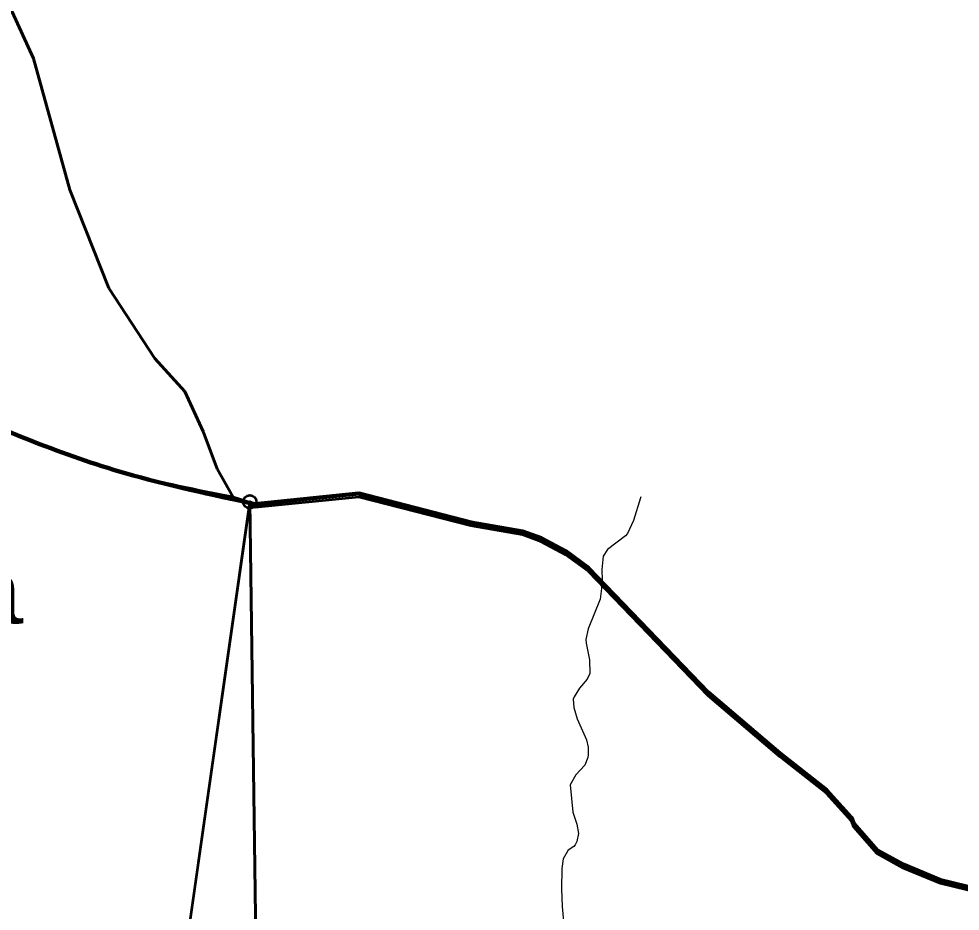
# Model space of a CAD drawing. Extents: x -1643653 to 4543381, y 1624270 to 13878484.
# Drawn here: x 717870 to 724990, y 8962061 to 8968811 of the extents above; entities that cross this region are included whole.
import ezdxf

# ---------------------------------------------------------------- set-up
doc = ezdxf.new("R2010")
doc.units = 0
doc.header["$LTSCALE"] = 200
doc.header["$PDMODE"] = 32
doc.header["$PDSIZE"] = 100
doc.linetypes.add('LONG_DASH_SHORT_DASH', pattern=[9.9, 6, -1.2, 1.5, -1.2])
for name, color, linetype, lineweight in [('1', 7, 'Continuous', 13), ('24', 7, 'Continuous', 25), ('26', 7, 'Continuous', 106), ('27', 7, 'Continuous', 53), ('28', 7, 'Continuous', 53), ('29', 7, 'Continuous', 13), ('7', 7, 'LONG_DASH_SHORT_DASH', 60)]:
    doc.layers.add(name, color=color, linetype=linetype, lineweight=lineweight)
doc.layers.add('63', color=7, linetype='Continuous')

msp = doc.modelspace()

# ---------------------------------------------------------------- linework, layer by layer
at = {"layer": '1', "lineweight": 25}
msp.add_spline([(814781, 9009175.5), (814787.2, 9009173.4), (814796.9, 9009173.4), (814799.4, 9009172.4), (814805.1, 9009174.5), (814805.6, 9009176.5), (814811.7, 9009179.5), (814811.7, 9009179.5), (814801.5, 9009181), (814790.7, 9009181.5), (814784.1, 9009183.1), (814777.4, 9009185.1), (814778.4, 9009175.5)], degree=3, dxfattribs=at)
at = {"layer": '24'}
msp.add_lwpolyline([(722575.5, 8965195.4), (722571, 8965187.9), (722519, 8965016.7), (722474.9, 8964918.2), (722459.2, 8964901.6), (722323.5, 8964797.9), (722290.5, 8964747.2), (722279.7, 8964646.8), (722281, 8964566), (722277.5, 8964502.2), (722266.5, 8964421.5), (722176.2, 8964195.9), (722157.5, 8964115.2), (722160.4, 8964087.6), (722187, 8963962.1), (722189.1, 8963859.1), (722167.7, 8963817.5), (722110.5, 8963747.7), (722070.3, 8963681.7), (722063.8, 8963664.4), (722068.1, 8963601.1), (722094, 8963516.1), (722162.6, 8963358.1), (722176.2, 8963303.1), (722177, 8963244), (722173.6, 8963223), (722150.4, 8963167.1), (722082.2, 8963092.3), (722039.2, 8963018), (722060.5, 8962810.2), (722090.5, 8962720.7), (722103.1, 8962648.5), (722089.6, 8962588.8), (722078.8, 8962562.8), (722066.8, 8962550.6), (722025.2, 8962521.8), (721986.8, 8962458), (721978, 8962385), (721975.3, 8962231.7), (721979, 8962096), (721995.3, 8961934.2)], dxfattribs=at)
at = {"layer": '26'}
msp.add_line((719615.4, 8965150.3), (719658.3, 8965140.1), dxfattribs=at)
msp.add_lwpolyline([(719658.3, 8965140.1), (720442, 8965220.3), (721288, 8965002.1), (721680.5, 8964933.5), (721820.1, 8964881.9), (722005.8, 8964784.1), (722178.5, 8964657), (723083.4, 8963715.2), (723625.8, 8963254.3), (723977.8, 8962977.1), (724168.2, 8962768.7), (724186.8, 8962722.9), (724359.5, 8962523.2), (724559.4, 8962414.2), (724841.1, 8962296.1), (725141, 8962223.5)], dxfattribs=at)
for points in [[(676174.9, 8960921), (676589.7, 8959851), (677298.5, 8959085), (677905.7, 8958370.4), (678108.1, 8958127.9), (678628.8, 8957871.5), (679175.3, 8957678.5), (679634.1, 8957740.2), (680271.7, 8957890.1), (680680.6, 8958130.1), (682556.7, 8958821.8), (683435.7, 8958881.7), (684580.7, 8958673.6), (685598.3, 8958453.2), (686374.5, 8958348.3), (687212.1, 8957836.1), (687682.2, 8957630.7), (688306.1, 8957615.5), (689591.9, 8957533.9), (690585.7, 8957606.1), (691389.1, 8957793.5), (691759.3, 8957957.3), (692919.9, 8958245), (693572, 8958700.2), (694136.4, 8959422.7), (694705.3, 8960908.2), (694927.7, 8961937.4), (695327.4, 8962800.5), (695494.2, 8963028.7), (696954.2, 8966672.4), (698159, 8968028.2), (699003.1, 8968647.8), (699373.7, 8968875.2), (699705.8, 8969051.9), (700930.8, 8969479.2), (701631.8, 8969565.3), (702395, 8969409.6), (703157, 8969037.7), (703804.2, 8968640.8), (704732, 8968306.3), (704974.2, 8968343.5), (705432.6, 8968328.9), (706400.3, 8968312.2), (707482.9, 8968320.5), (708005.4, 8968381.9), (708718.3, 8968340.8), (709660.3, 8968260.6), (710627.7, 8968180.3), (711187.5, 8968089), (711873, 8967704.7), (712851.5, 8967319.2), (713361.3, 8967393.4), (714238.5, 8967122.7), (715674, 8966506.4), (716373.4, 8966312.8), (717313.4, 8965902), (718673.1, 8965375), (719658.3, 8965140.1)], [(691088.7, 8957705.7), (691389.1, 8957793.5), (691759.3, 8957957.3), (692919.9, 8958245), (693572, 8958700.2), (694136.4, 8959422.7), (694705.3, 8960908.2), (694927.7, 8961937.4), (695327.4, 8962800.5), (695494.2, 8963028.7), (696954.2, 8966672.4), (698159, 8968028.2), (699003.1, 8968647.8), (699373.7, 8968875.2), (699705.8, 8969051.9), (700930.8, 8969479.2), (701631.8, 8969565.3), (702395, 8969409.6), (703157, 8969037.7), (703804.2, 8968640.8), (704732, 8968306.3), (704974.2, 8968343.5), (705432.6, 8968328.9), (706400.3, 8968312.2), (707482.9, 8968320.5), (708005.4, 8968381.9), (708718.3, 8968340.8), (709660.3, 8968260.6), (710627.7, 8968180.3), (711187.5, 8968089), (711873, 8967704.7), (712851.5, 8967319.2), (713361.3, 8967393.4), (714238.5, 8967122.7), (715674, 8966506.4), (716373.4, 8966312.8), (717313.4, 8965902), (718673.1, 8965375), (719658.3, 8965140.1)]]:
    msp.add_spline(points, degree=3, dxfattribs=at)
at = {"layer": '27'}
for p in [(719617, 8965157.2), (719615.4, 8965150.3)]:
    msp.add_line(p, (718308.8, 8956018.9), dxfattribs=at)
for points in [[(724168.2, 8962768.7), (723977.8, 8962977.1), (723625.8, 8963254.3), (723083.4, 8963715.2), (722178.5, 8964657), (722005.8, 8964784.1), (721820.1, 8964881.9), (721680.5, 8964933.5), (721288, 8965002.1), (720442, 8965220.3), (719658.3, 8965140.1), (719617, 8965157.2)], [(727272.9, 8963654), (726984.4, 8963189.7), (726090.3, 8962454.2), (725788.6, 8962283.2), (725386.8, 8962222.5), (725141, 8962223.5), (724841.1, 8962296.1), (724559.4, 8962414.2), (724359.5, 8962523.2), (724186.8, 8962722.9), (724168.2, 8962768.7)]]:
    msp.add_lwpolyline(points, dxfattribs=at)
msp.add_spline([(712135.6, 8967581.5), (712851.5, 8967319.2), (713361.3, 8967393.4), (714238.5, 8967122.7), (715674, 8966506.4), (716373.4, 8966312.8), (717313.4, 8965902), (718673.1, 8965375), (719615.4, 8965150.3)], degree=3, dxfattribs=at)
at = {"layer": '28'}
msp.add_line((719617, 8965157.2), (719615.4, 8965150.3), dxfattribs=at)
for points in [[(724168.2, 8962768.7), (723977.8, 8962977.1), (723625.8, 8963254.3), (723083.4, 8963715.2), (722178.5, 8964657), (722005.8, 8964784.1), (721820.1, 8964881.9), (721680.5, 8964933.5), (721288, 8965002.1), (720442, 8965220.3), (719658.3, 8965140.1), (719617, 8965157.2), (719733.8, 8956684.8), (718518.3, 8956323.5), (718479.2, 8956316.1), (717946.5, 8956272)], [(724168.2, 8962742.5), (723977.8, 8962951), (723625.8, 8963228.1), (723083.4, 8963689.1), (722178.5, 8964630.8), (722005.8, 8964757.9), (721820.1, 8964855.8), (721680.5, 8964907.3), (721288, 8964975.9), (720442, 8965194.1), (719658.3, 8965114), (719617, 8965131.1), (719733.8, 8956658.7), (718518.3, 8956297.3), (718479.2, 8956290), (717946.5, 8956245.9)], [(717946.5, 8956272), (718479.2, 8956316.1), (718518.3, 8956323.5), (719733.8, 8956684.8), (719617, 8965157.2)], [(727272.9, 8963654), (726984.4, 8963189.7), (726090.3, 8962454.2), (725788.6, 8962283.2), (725386.8, 8962222.5), (725141, 8962223.5), (724841.1, 8962296.1), (724559.4, 8962414.2), (724359.5, 8962523.2), (724186.8, 8962722.9), (724168.2, 8962768.7)], [(727272.9, 8963627.9), (726984.4, 8963163.5), (726090.3, 8962428), (725788.6, 8962257), (725386.8, 8962196.3), (725141, 8962197.3), (724841.1, 8962270), (724559.4, 8962388), (724359.5, 8962497), (724186.8, 8962696.8), (724168.2, 8962742.5)]]:
    msp.add_lwpolyline(points, dxfattribs=at)
msp.add_spline([(719615.4, 8965150.3), (718673.1, 8965375), (717313.4, 8965902), (716373.4, 8966312.8), (715674, 8966506.4), (714238.5, 8967122.7), (713361.3, 8967393.4), (712851.5, 8967319.2), (712135.6, 8967581.5)], degree=3, dxfattribs=at)
msp.add_point((719617, 8965157.2), dxfattribs=at)
at = {"layer": '29', "lineweight": 53}
msp.add_spline([(719491, 8965193.2), (718673.1, 8965375), (717313.4, 8965902), (716373.4, 8966312.8), (715674, 8966506.4), (714238.5, 8967122.7), (713361.3, 8967393.4), (712851.5, 8967319.2), (712135.6, 8967581.5)], degree=3, dxfattribs=at)
at = {"layer": '29'}
msp.add_point((719617, 8965157.2), dxfattribs=at)
at = {"layer": '7'}
for points in [[(714387.4, 8969902.2), (714562.6, 8969724), (714791.2, 8969580.7), (715019.8, 8969437.3), (715266.3, 8969329.2), (715566.5, 8969291.3), (716240, 8969497.5), (716452.6, 8969548.7), (716647.3, 8969582.3), (716912.5, 8969580.1), (717194.9, 8969524.6), (717616.1, 8969176.7), (717779.5, 8968954.6), (717981.6, 8968510.6), (718255.9, 8967518.7), (718550, 8966774), (718899, 8966240.8), (719126.6, 8965991.5), (719265.4, 8965689.9), (719369.1, 8965406.3), (719491, 8965193.2), (719658.3, 8965140.1)], [(719658.3, 8965140.1), (720442, 8965220.3), (721288, 8965002.1), (721680.5, 8964933.5), (721820.1, 8964881.9), (722005.8, 8964784.1), (722178.5, 8964657), (723083.4, 8963715.2), (723625.8, 8963254.3), (723977.8, 8962977.1), (724168.2, 8962768.7), (724186.8, 8962722.9), (724359.5, 8962523.2), (724559.4, 8962414.2), (724841.1, 8962296.1), (725141, 8962223.5)]]:
    msp.add_lwpolyline(points, dxfattribs=at)

# ---------------------------------------------------------------- texts
at = {"layer": '63', "width": 1.3}
msp.add_text(' 9292.63 ha', height=500, dxfattribs=at).set_placement((713311.3, 8964237.1))

doc.saveas('drawing.dxf')
